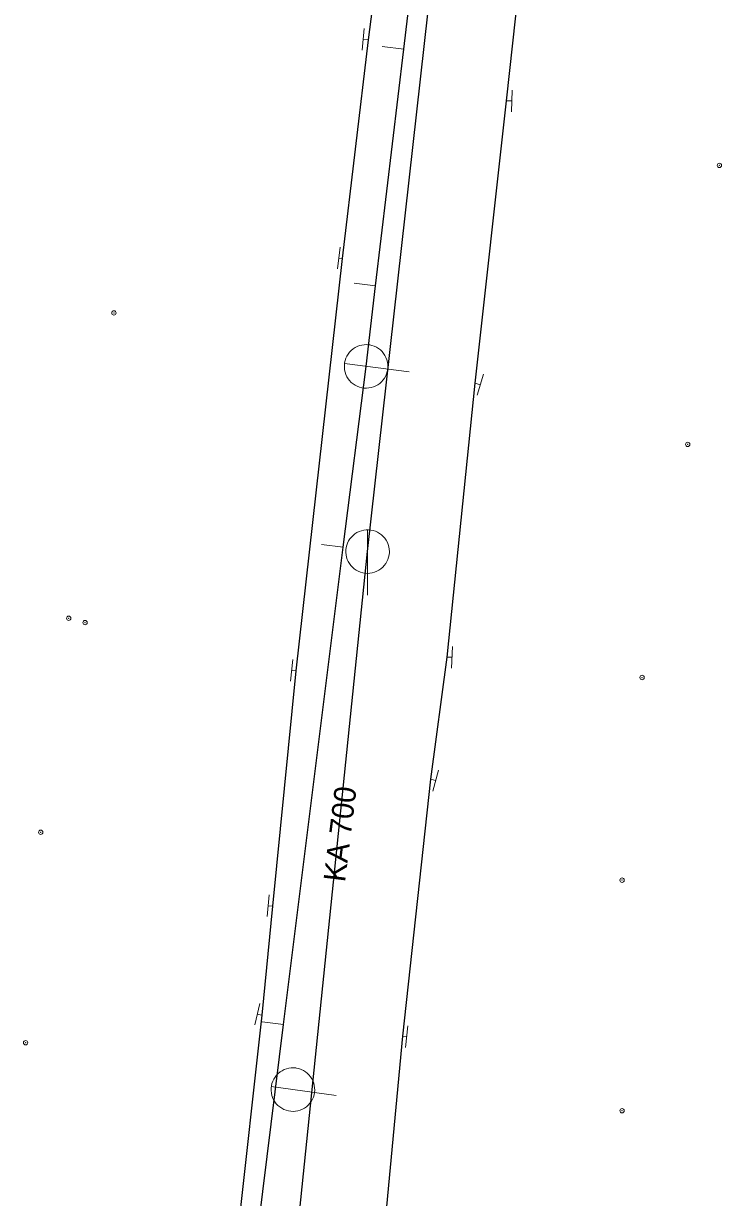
# Model space of a CAD drawing. Extents: x -783064 to -782702, y -1007904 to -1007145.
# Drawn here: x -782805.7 to -782773.7, y -1007512.4 to -1007458.6 of the extents above; entities that cross this region are included whole.
import ezdxf

# ---------------------------------------------------------------- set-up
doc = ezdxf.new("R2010")
doc.units = 0
doc.header["$LTSCALE"] = 0.4
doc.header["$PDMODE"] = 32
doc.header["$PDSIZE"] = 0.2
for name, color, linetype, lineweight in [('1', 7, 'Continuous', 13), ('11', 7, 'Continuous', 13), ('14', 7, 'Continuous', 13), ('17', 7, 'Continuous', 25), ('22', 7, 'Continuous', 13), ('34', 7, 'Continuous', 13)]:
    doc.layers.add(name, color=color, linetype=linetype, lineweight=lineweight)

msp = doc.modelspace()

# ---------------------------------------------------------------- linework, layer by layer
at = {"layer": '1'}
for p in [(-782773.77, -1007465.079), (-782801.57, -1007471.849), (-782775.219, -1007477.879), (-782803.64, -1007485.859), (-782802.89, -1007486.06), (-782777.32, -1007488.579), (-782804.93, -1007495.679), (-782778.239, -1007497.879), (-782805.62, -1007505.339), (-782778.239, -1007508.459)]:
    msp.add_point(p, dxfattribs=at)
at = {"layer": '11'}
for p, q in [((-782789.252, -1007459.624), (-782788.26, -1007459.742)), ((-782790.544, -1007470.487), (-782789.55, -1007470.605)), ((-782792.03, -1007482.47), (-782791.037, -1007482.594)), ((-782794.767, -1007504.379), (-782793.776, -1007504.503))]:
    msp.add_line(p, q, dxfattribs=at)
at = {"layer": '14'}
for p, q in [((-782789.899, -1007459.31), (-782790.12, -1007459.29)), ((-782783.55, -1007462.11), (-782783.3, -1007462.12)), ((-782791.09, -1007469.35), (-782791.239, -1007469.33)), ((-782784.98, -1007475.07), (-782784.75, -1007475.14)), ((-782786.27, -1007487.64), (-782786.039, -1007487.65)), ((-782793.219, -1007488.27), (-782793.41, -1007488.25)), ((-782787.02, -1007493.25), (-782786.8, -1007493.31)), ((-782794.285, -1007499.072), (-782794.482, -1007499.053)), ((-782794.78, -1007504.08), (-782794.989, -1007504.03)), ((-782788.309, -1007505.04), (-782788.129, -1007505.06))]:
    msp.add_line(p, q, dxfattribs=at)
at = {"layer": '14', "lineweight": 25}
for points in [[(-782789.989, -1007474.3), (-782789.55, -1007470.605), (-782788.26, -1007459.742), (-782786.499, -1007444.926), (-782784.094, -1007424.689), (-782783.243, -1007417.342), (-782782.853, -1007416.665)], [(-782789.92, -1007482.8), (-782782.627, -1007417.749), (-782782.853, -1007416.665)], [(-782795.12, -1007515.25), (-782794.92, -1007513.652), (-782793.776, -1007504.503), (-782791.037, -1007482.594), (-782789.989, -1007474.3)], [(-782798.949, -1007564.67), (-782793.087, -1007513.589), (-782789.92, -1007482.8)]]:
    msp.add_lwpolyline(points, dxfattribs=at)
at = {"layer": '17'}
for points in [[(-782784.199, -1007414.51), (-782788.17, -1007445.88), (-782789.899, -1007459.31), (-782791.09, -1007469.35), (-782793.219, -1007488.27), (-782794.285, -1007499.072), (-782794.78, -1007504.08), (-782795.89, -1007514.14), (-782797.23, -1007526.05), (-782799.52, -1007547.12), (-782801.219, -1007562.54)], [(-782794.527, -1007563.539), (-782793.17, -1007552.95), (-782792.78, -1007548.16), (-782791.739, -1007539.74), (-782790.94, -1007531.25), (-782789.17, -1007514.32), (-782788.309, -1007505.04), (-782787.02, -1007493.25), (-782786.27, -1007487.64), (-782784.98, -1007475.07), (-782783.55, -1007462.11), (-782782.149, -1007449.41), (-782782.032, -1007447.451), (-782779.226, -1007421.176)]]:
    msp.add_lwpolyline(points, dxfattribs=at)
at = {"layer": '22'}
for p, q in [((-782788.004, -1007474.55), (-782790.98, -1007474.174)), ((-782789.92, -1007484.8), (-782789.919, -1007481.8)), ((-782791.367, -1007507.758), (-782794.34, -1007507.356))]:
    msp.add_line(p, q, dxfattribs=at)
for points in [[(-782789.863, -1007473.307), (-782789.972, -1007473.3), (-782790.081, -1007473.304), (-782790.19, -1007473.321), (-782790.295, -1007473.348), (-782790.398, -1007473.387), (-782790.495, -1007473.437), (-782790.586, -1007473.498), (-782790.67, -1007473.568), (-782790.746, -1007473.647), (-782790.813, -1007473.734), (-782790.87, -1007473.827), (-782790.916, -1007473.927), (-782790.951, -1007474.031), (-782790.974, -1007474.138), (-782790.986, -1007474.247), (-782790.986, -1007474.356), (-782790.975, -1007474.465), (-782790.951, -1007474.572), (-782790.914, -1007474.675), (-782790.868, -1007474.774), (-782790.811, -1007474.868), (-782790.744, -1007474.954), (-782790.667, -1007475.033), (-782790.583, -1007475.103), (-782790.492, -1007475.163), (-782790.395, -1007475.213), (-782790.292, -1007475.252), (-782790.186, -1007475.279), (-782790.078, -1007475.295), (-782789.968, -1007475.299), (-782789.859, -1007475.292), (-782789.752, -1007475.271), (-782789.647, -1007475.24), (-782789.546, -1007475.197), (-782789.45, -1007475.143), (-782789.362, -1007475.079), (-782789.28, -1007475.006), (-782789.207, -1007474.924), (-782789.144, -1007474.836), (-782789.09, -1007474.74), (-782789.047, -1007474.639), (-782789.016, -1007474.534), (-782788.996, -1007474.426), (-782788.988, -1007474.317), (-782788.993, -1007474.208), (-782789.008, -1007474.1), (-782789.036, -1007473.993), (-782789.076, -1007473.891), (-782789.126, -1007473.794), (-782789.186, -1007473.702), (-782789.256, -1007473.618), (-782789.335, -1007473.542), (-782789.421, -1007473.475), (-782789.515, -1007473.419), (-782789.614, -1007473.372), (-782789.718, -1007473.337), (-782789.825, -1007473.313)], [(-782788.92, -1007482.8), (-782788.925, -1007482.691), (-782788.943, -1007482.583), (-782788.973, -1007482.477), (-782789.013, -1007482.376), (-782789.065, -1007482.279), (-782789.127, -1007482.189), (-782789.199, -1007482.106), (-782789.279, -1007482.032), (-782789.367, -1007481.966), (-782789.461, -1007481.911), (-782789.561, -1007481.866), (-782789.666, -1007481.833), (-782789.773, -1007481.811), (-782789.882, -1007481.801), (-782789.992, -1007481.803), (-782790.1, -1007481.817), (-782790.207, -1007481.842), (-782790.31, -1007481.879), (-782790.408, -1007481.928), (-782790.5, -1007481.986), (-782790.586, -1007482.055), (-782790.663, -1007482.132), (-782790.732, -1007482.218), (-782790.791, -1007482.31), (-782790.839, -1007482.408), (-782790.876, -1007482.511), (-782790.902, -1007482.618), (-782790.916, -1007482.726), (-782790.919, -1007482.836), (-782790.909, -1007482.945), (-782790.888, -1007483.052), (-782790.854, -1007483.156), (-782790.81, -1007483.256), (-782790.755, -1007483.351), (-782790.689, -1007483.439), (-782790.615, -1007483.519), (-782790.532, -1007483.591), (-782790.442, -1007483.653), (-782790.346, -1007483.705), (-782790.244, -1007483.746), (-782790.139, -1007483.776), (-782790.031, -1007483.794), (-782789.921, -1007483.8), (-782789.812, -1007483.794), (-782789.704, -1007483.776), (-782789.599, -1007483.747), (-782789.497, -1007483.706), (-782789.4, -1007483.654), (-782789.31, -1007483.592), (-782789.227, -1007483.521), (-782789.152, -1007483.441), (-782789.087, -1007483.353), (-782789.031, -1007483.259), (-782788.987, -1007483.159), (-782788.953, -1007483.055), (-782788.931, -1007482.947), (-782788.921, -1007482.838)], [(-782793.215, -1007506.499), (-782793.324, -1007506.49), (-782793.433, -1007506.493), (-782793.542, -1007506.509), (-782793.648, -1007506.535), (-782793.751, -1007506.573), (-782793.848, -1007506.623), (-782793.94, -1007506.683), (-782794.024, -1007506.752), (-782794.102, -1007506.831), (-782794.169, -1007506.917), (-782794.227, -1007507.01), (-782794.273, -1007507.109), (-782794.31, -1007507.212), (-782794.334, -1007507.319), (-782794.347, -1007507.428), (-782794.347, -1007507.537), (-782794.337, -1007507.647), (-782794.314, -1007507.754), (-782794.279, -1007507.857), (-782794.234, -1007507.956), (-782794.177, -1007508.051), (-782794.111, -1007508.137), (-782794.035, -1007508.217), (-782793.951, -1007508.288), (-782793.861, -1007508.349), (-782793.764, -1007508.399), (-782793.661, -1007508.439), (-782793.556, -1007508.468), (-782793.447, -1007508.484), (-782793.338, -1007508.489), (-782793.229, -1007508.483), (-782793.121, -1007508.463), (-782793.016, -1007508.433), (-782792.915, -1007508.391), (-782792.819, -1007508.337), (-782792.73, -1007508.275), (-782792.647, -1007508.202), (-782792.574, -1007508.121), (-782792.509, -1007508.033), (-782792.455, -1007507.937), (-782792.411, -1007507.837), (-782792.379, -1007507.733), (-782792.358, -1007507.625), (-782792.349, -1007507.516), (-782792.353, -1007507.406), (-782792.368, -1007507.298), (-782792.395, -1007507.192), (-782792.433, -1007507.089), (-782792.482, -1007506.991), (-782792.542, -1007506.899), (-782792.611, -1007506.814), (-782792.689, -1007506.738), (-782792.775, -1007506.67), (-782792.868, -1007506.613), (-782792.967, -1007506.565), (-782793.071, -1007506.529), (-782793.178, -1007506.505)]]:
    msp.add_lwpolyline(points, close=True, dxfattribs=at)
at = {"layer": '34'}
for p, q in [((-782790.164, -1007459.787), (-782790.074, -1007458.792)), ((-782783.28, -1007461.62), (-782783.32, -1007462.619)), ((-782791.304, -1007469.825), (-782791.172, -1007468.834)), ((-782784.604, -1007474.661), (-782784.896, -1007475.618)), ((-782786.017, -1007487.15), (-782786.061, -1007488.149)), ((-782793.461, -1007488.747), (-782793.357, -1007487.752)), ((-782786.668, -1007492.827), (-782786.932, -1007493.792)), ((-782794.529, -1007499.55), (-782794.433, -1007498.555)), ((-782795.104, -1007504.516), (-782794.872, -1007503.543)), ((-782788.074, -1007504.563), (-782788.184, -1007505.556))]:
    msp.add_line(p, q, dxfattribs=at)

# ---------------------------------------------------------------- texts
at = {"layer": '1'}
msp.add_text('KA 700', height=1, rotation=83, dxfattribs=at).set_placement((-782790.957, -1007497.997))

doc.saveas('drawing.dxf')
